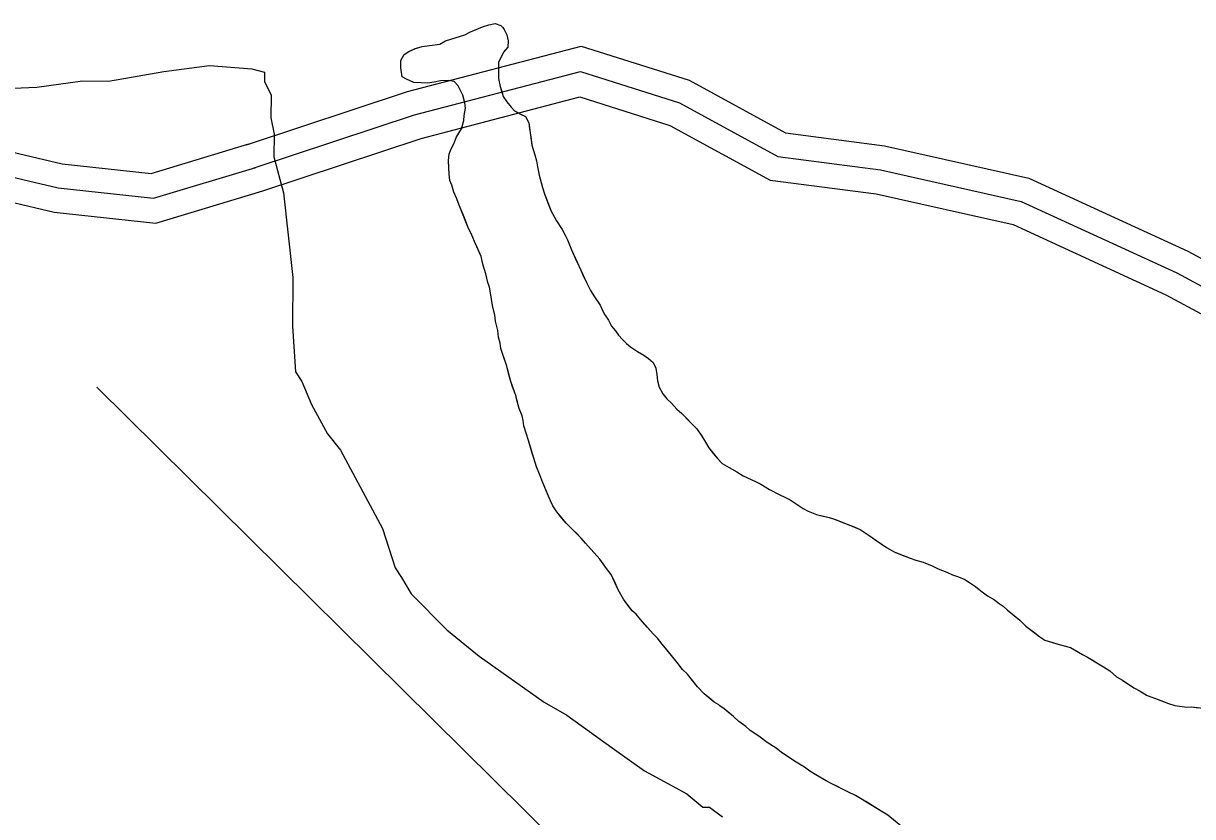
# Model space of a CAD drawing. Extents: x 3177385 to 3215275, y 903885 to 929304.
# Drawn here: x 3200589 to 3201307, y 911432 to 911918 of the extents above; entities that cross this region are included whole.
import ezdxf

# ---------------------------------------------------------------- set-up
doc = ezdxf.new("R2010")
doc.units = 0
for name, color, linetype in [('V-ROAD-CNTR', 7, 'Continuous'), ('V-SITE-VEGE', 7, 'Continuous'), ('V-TOPO-SHOR', 7, 'Continuous')]:
    doc.layers.add(name, color=color, linetype=linetype)

msp = doc.modelspace()

# ---------------------------------------------------------------- linework, layer by layer
at = {"layer": 'V-ROAD-CNTR'}
for points in [[(3200726.02, 911843.78), (3200824.84, 911876.46), (3200931.42, 911904.29), (3200997.81, 911883.38), (3201056.84, 911851.01), (3201117.71, 911843.19), (3201206.24, 911823.33), (3201303.76, 911778.53), (3201384.7, 911734.9), (3201451.15, 911722.93), (3201550.07, 911712.1), (3201655.95, 911692.58), (3201730.06, 911665.38), (3201775.48, 911618.22), (3201808.91, 911561.17), (3201861.49, 911510.86), (3201915.95, 911469.35), (3201962.34, 911462.09), (3202040.31, 911469.64), (3202121.77, 911494.7), (3202142.16, 911490.79), (3202147.2, 911483.23)], [(3200730.73, 911829.54), (3200829.09, 911862.06), (3200931.03, 911888.69), (3200991.9, 911869.52), (3201052.11, 911836.5), (3201115.1, 911828.4), (3201201.41, 911809.04), (3201297.06, 911765.1), (3201379.69, 911720.57), (3201449, 911708.08), (3201547.89, 911697.25), (3201651.98, 911678.06), (3201721.65, 911652.48), (3201763.43, 911609.1), (3201797.02, 911551.78), (3201851.73, 911499.44), (3201909.88, 911455.12), (3201961.89, 911446.98)], [(3200735.44, 911815.3), (3200833.35, 911847.67), (3200930.65, 911873.08), (3200985.98, 911855.65), (3201047.39, 911821.98), (3201112.5, 911813.61), (3201196.59, 911794.75), (3201290.37, 911751.67), (3201374.67, 911706.23), (3201446.85, 911693.22), (3201545.71, 911682.4), (3201648, 911663.54), (3201713.24, 911639.59), (3201751.39, 911599.98), (3201785.14, 911542.39), (3201841.97, 911488.02), (3201903.81, 911440.88), (3201961.45, 911431.87), (3202046.23, 911440.07), (3202116.78, 911461.77)], [(3200528.95, 911851.88), (3200613.01, 911832.09), (3200667.67, 911826.17), (3200727.5, 911844.23)], [(3200527.02, 911836.93), (3200610.47, 911817.28), (3200669.08, 911810.93), (3200731.84, 911829.87)], [(3200525.08, 911821.97), (3200607.94, 911802.47), (3200670.5, 911795.69), (3200736.17, 911815.51)]]:
    msp.add_lwpolyline(points, dxfattribs=at)
at = {"layer": 'V-SITE-VEGE'}
for p, q in [((3200859.97, 911911.25), (3200863.63, 911912.93)), ((3200863.63, 911912.93), (3200870.96, 911916.06)), ((3200870.96, 911916.06), (3200874.87, 911917.25)), ((3200874.87, 911917.25), (3200878.77, 911918.21)), ((3200878.77, 911918.21), (3200882.18, 911916.97)), ((3200882.18, 911916.97), (3200883.39, 911915.74)), ((3200883.39, 911915.74), (3200884.11, 911914.52)), ((3200884.11, 911914.52), (3200885.8, 911911.1)), ((3200844.82, 911905.48), (3200848.24, 911907.41)), ((3200848.24, 911907.41), (3200859.97, 911911.25)), ((3200885.8, 911911.1), (3200886.76, 911907.44)), ((3200886.76, 911907.44), (3200886.49, 911903.54)), ((3200820.87, 911895.39), (3200822.85, 911899.03)), ((3200822.85, 911899.03), (3200825.78, 911900.96)), ((3200825.78, 911900.96), (3200829.7, 911902.89)), ((3200829.7, 911902.89), (3200833.84, 911904.09)), ((3200833.84, 911904.09), (3200838.48, 911904.55)), ((3200838.48, 911904.55), (3200844.82, 911905.48)), ((3200883.79, 911900.63), (3200880.83, 911894.31)), ((3200886.49, 911903.54), (3200883.79, 911900.63)), ((3200675.33, 911888.65), (3200703.3, 911892.48)), ((3200703.3, 911892.48), (3200729.25, 911890.33)), ((3200820.85, 911891), (3200820.87, 911895.39)), ((3200880.83, 911894.31), (3200880.77, 911884.31)), ((3200641.34, 911882.86), (3200675.33, 911888.65)), ((3200729.25, 911890.33), (3200737.22, 911888.29)), ((3200737.22, 911888.29), (3200737.19, 911882.3)), ((3200821.55, 911885.39), (3200820.85, 911891)), ((3200824.22, 911883.91), (3200821.55, 911885.39)), ((3200880.77, 911884.31), (3200881.72, 911879.43)), ((3200557.45, 911877.35), (3200597.4, 911879.12)), ((3200597.4, 911879.12), (3200625.37, 911882.95)), ((3200625.37, 911882.95), (3200641.34, 911882.86)), ((3200737.19, 911882.3), (3200741.13, 911874.29)), ((3200828.84, 911881.93), (3200824.22, 911883.91)), ((3200833.23, 911881.67), (3200828.84, 911881.93)), ((3200837.12, 911881.64), (3200833.23, 911881.67)), ((3200841.27, 911882.11), (3200837.12, 911881.64)), ((3200845.18, 911883.06), (3200841.27, 911882.11)), ((3200850.05, 911883.27), (3200845.18, 911883.06)), ((3200853.46, 911882.52), (3200850.05, 911883.27)), ((3200855.89, 911879.83), (3200853.46, 911882.52)), ((3200858.78, 911874.2), (3200855.89, 911879.83)), ((3200881.72, 911879.43), (3200883.63, 911873.33)), ((3200741.13, 911874.29), (3200741.05, 911860.31)), ((3200859.97, 911869.57), (3200858.78, 911874.2)), ((3200883.63, 911873.33), (3200885.81, 911870.15)), ((3200885.81, 911870.15), (3200888.47, 911866.72)), ((3200859.68, 911861.77), (3200860.44, 911866.15)), ((3200860.44, 911866.15), (3200859.97, 911869.57)), ((3200888.47, 911866.72), (3200890.65, 911864.51)), ((3200890.65, 911864.51), (3200897.21, 911861.06)), ((3200741.05, 911860.31), (3200742.99, 911850.32)), ((3200857.93, 911853.49), (3200859.42, 911858.6)), ((3200859.42, 911858.6), (3200859.68, 911861.77)), ((3200897.21, 911861.06), (3200899.38, 911857.15)), ((3200899.38, 911857.15), (3200901.25, 911843.49)), ((3200742.99, 911850.32), (3200742.91, 911836.34)), ((3200853.48, 911844.74), (3200854.72, 911848.15)), ((3200854.72, 911848.15), (3200857.93, 911853.49)), ((3200851.51, 911840.85), (3200853.48, 911844.74)), ((3200901.25, 911843.49), (3200902.93, 911837.63)), ((3200742.91, 911836.34), (3200748.77, 911814.34)), ((3200850.01, 911834.04), (3200850.52, 911837.93)), ((3200850.45, 911825.75), (3200850.01, 911834.04)), ((3200850.52, 911837.93), (3200851.51, 911840.85)), ((3200902.93, 911837.63), (3200904.12, 911833.97)), ((3200904.12, 911833.97), (3200904.59, 911830.31)), ((3200904.59, 911830.31), (3200905.78, 911825.18)), ((3200850.91, 911821.85), (3200850.45, 911825.75)), ((3200852.12, 911818.91), (3200850.91, 911821.85)), ((3200905.78, 911825.18), (3200907.68, 911817.61)), ((3200748.77, 911814.34), (3200754.46, 911762.39)), ((3200853.31, 911814.76), (3200852.12, 911818.91)), ((3200855.24, 911810.61), (3200853.31, 911814.76)), ((3200907.68, 911817.61), (3200908.88, 911813.71)), ((3200908.88, 911813.71), (3200912.96, 911802.95)), ((3200856.68, 911806.7), (3200855.24, 911810.61)), ((3200861.96, 911793.51), (3200856.68, 911806.7)), ((3200912.96, 911802.95), (3200916.34, 911797.09)), ((3200864.37, 911788.37), (3200861.96, 911793.51)), ((3200916.34, 911797.09), (3200919.72, 911791.71)), ((3200919.72, 911791.71), (3200921.65, 911788.28)), ((3200866.53, 911783), (3200864.37, 911788.37)), ((3200921.65, 911788.28), (3200923.09, 911785.35)), ((3200923.09, 911785.35), (3200925.5, 911779.24)), ((3200870.14, 911775.18), (3200866.53, 911783)), ((3200925.5, 911779.24), (3200934.64, 911759.2)), ((3200871.09, 911770.54), (3200870.14, 911775.18)), ((3200873.01, 911764.68), (3200871.09, 911770.54)), ((3200754.46, 911762.39), (3200754.28, 911732.44)), ((3200874.19, 911759.31), (3200873.01, 911764.68)), ((3200875.15, 911756.38), (3200874.19, 911759.31)), ((3200875.86, 911752.96), (3200875.15, 911756.38)), ((3200934.64, 911759.2), (3200937.29, 911754.31)), ((3200877.04, 911745.16), (3200875.86, 911752.96)), ((3200937.29, 911754.31), (3200939.71, 911750.4)), ((3200939.71, 911750.4), (3200943.09, 911745.26)), ((3200878.47, 911739.3), (3200877.04, 911745.16)), ((3200943.09, 911745.26), (3200944.54, 911742.08)), ((3200944.54, 911742.08), (3200945.98, 911739.39)), ((3200878.93, 911735.64), (3200878.47, 911739.3)), ((3200880.36, 911729.78), (3200878.93, 911735.64)), ((3200945.98, 911739.39), (3200948.16, 911736.21)), ((3200948.16, 911736.21), (3200950.09, 911732.54)), ((3200754.28, 911732.44), (3200756.12, 911704.48)), ((3200880.82, 911725.63), (3200880.36, 911729.78)), ((3200950.09, 911732.54), (3200952.51, 911729.6)), ((3200952.51, 911729.6), (3200954.44, 911726.91)), ((3200954.44, 911726.91), (3200956.86, 911724.22)), ((3200881.78, 911721.97), (3200880.82, 911725.63)), ((3200882.25, 911718.8), (3200881.78, 911721.97)), ((3200956.86, 911724.22), (3200959.29, 911721.76)), ((3200959.29, 911721.76), (3200961.71, 911719.8)), ((3200961.71, 911719.8), (3200966.08, 911716.85)), ((3200885.6, 911708.55), (3200882.25, 911718.8)), ((3200966.08, 911716.85), (3200969.97, 911714.63)), ((3200969.97, 911714.63), (3200972.88, 911712.67)), ((3200972.88, 911712.67), (3200975.55, 911710.21)), ((3200888.22, 911698.54), (3200885.6, 911708.55)), ((3200975.55, 911710.21), (3200977.24, 911706.79)), ((3200977.24, 911706.79), (3200977.95, 911702.89)), ((3200756.12, 911704.48), (3200760.08, 911698.46)), ((3200760.08, 911698.46), (3200765.99, 911684.46)), ((3200890.62, 911692.18), (3200888.22, 911698.54)), ((3200977.95, 911702.89), (3200978.41, 911698.98)), ((3200978.41, 911698.98), (3200979.36, 911695.08)), ((3200891.58, 911689.25), (3200890.62, 911692.18)), ((3200979.36, 911695.08), (3200981.53, 911690.92)), ((3200981.53, 911690.92), (3200983.95, 911687.98)), ((3200765.99, 911684.46), (3200775.86, 911666.43)), ((3200891.58, 911688.77), (3200891.58, 911689.25)), ((3200893.49, 911681.93), (3200891.58, 911688.77)), ((3200983.95, 911687.98), (3200986.86, 911685.28)), ((3200986.86, 911685.28), (3200990.25, 911681.61)), ((3200895.17, 911677.53), (3200893.49, 911681.93)), ((3200895.88, 911674.6), (3200895.17, 911677.53)), ((3200990.25, 911681.61), (3200993.16, 911678.91)), ((3200993.16, 911678.91), (3201002.37, 911669.59)), ((3200896.35, 911671.43), (3200895.88, 911674.6)), ((3200899.22, 911662.4), (3200896.35, 911671.43)), ((3201002.37, 911669.59), (3201005.51, 911664.95)), ((3200775.86, 911666.43), (3200783.79, 911656.4)), ((3200902.33, 911651.41), (3200899.22, 911662.4)), ((3201005.51, 911664.95), (3201007.69, 911661.28)), ((3200783.79, 911656.4), (3200809.47, 911608.33)), ((3201007.69, 911661.28), (3201009.86, 911657.85)), ((3201009.86, 911657.85), (3201015.18, 911651.24)), ((3200904, 911646.28), (3200902.33, 911651.41)), ((3201015.18, 911651.24), (3201018.09, 911648.3)), ((3201018.09, 911648.3), (3201022.22, 911645.84)), ((3200905.93, 911641.64), (3200904, 911646.28)), ((3200908.09, 911636.02), (3200905.93, 911641.64)), ((3201022.22, 911645.84), (3201027.08, 911643.13)), ((3201027.08, 911643.13), (3201030.96, 911640.67)), ((3201030.96, 911640.67), (3201038.5, 911637.21)), ((3200912.66, 911625.27), (3200908.09, 911636.02)), ((3201038.5, 911637.21), (3201041.66, 911635.49)), ((3201041.66, 911635.49), (3201044.33, 911634.01)), ((3201044.33, 911634.01), (3201047, 911632.28)), ((3201047, 911632.28), (3201053.32, 911629.08)), ((3201053.32, 911629.08), (3201056.48, 911627.6)), ((3201056.48, 911627.6), (3201059.64, 911625.87)), ((3201059.64, 911625.87), (3201067.65, 911620.71)), ((3200914.1, 911622.34), (3200912.66, 911625.27)), ((3200916.52, 911618.66), (3200914.1, 911622.34)), ((3200922.33, 911611.56), (3200916.52, 911618.66)), ((3201067.65, 911620.71), (3201070.81, 911618.98)), ((3201070.81, 911618.98), (3201075.92, 911617)), ((3200926.45, 911607.64), (3200922.33, 911611.56)), ((3201075.92, 911617), (3201083.71, 911615.01)), ((3201083.71, 911615.01), (3201086.87, 911614.02)), ((3201086.87, 911614.02), (3201094.65, 911611.04)), ((3200809.47, 911608.33), (3200817.32, 911584.32)), ((3200931.54, 911602.49), (3200926.45, 911607.64)), ((3201094.65, 911611.04), (3201102.68, 911607.83)), ((3201102.68, 911607.83), (3201108.26, 911604.14)), ((3200934.2, 911599.31), (3200931.54, 911602.49)), ((3200942.92, 911589.5), (3200934.2, 911599.31)), ((3201108.26, 911604.14), (3201115.54, 911598.98)), ((3201115.54, 911598.98), (3201118.94, 911596.77)), ((3201118.94, 911596.77), (3201124.05, 911593.81)), ((3201124.05, 911593.81), (3201133.29, 911590.1)), ((3201133.29, 911590.1), (3201136.94, 911588.86)), ((3200817.32, 911584.32), (3200821.28, 911578.31)), ((3200947.03, 911583.87), (3200942.92, 911589.5)), ((3200949.93, 911580.2), (3200947.03, 911583.87)), ((3201136.94, 911588.86), (3201141.31, 911587.62)), ((3201141.31, 911587.62), (3201146.91, 911585.39)), ((3201146.91, 911585.39), (3201150.56, 911583.66)), ((3201150.56, 911583.66), (3201155.91, 911581.68)), ((3200821.28, 911578.31), (3200827.21, 911568.29)), ((3200954.26, 911570.67), (3200949.93, 911580.2)), ((3201155.91, 911581.68), (3201159.31, 911579.96)), ((3201159.31, 911579.96), (3201162.96, 911578.72)), ((3201162.96, 911578.72), (3201166.85, 911576.99)), ((3201166.85, 911576.99), (3201169.76, 911575.26)), ((3200827.21, 911568.29), (3200849.04, 911546.2)), ((3200955.71, 911567.98), (3200954.26, 911570.67)), ((3201169.76, 911575.26), (3201173.41, 911572.81)), ((3201173.41, 911572.81), (3201176.8, 911570.11)), ((3201176.8, 911570.11), (3201180.93, 911567.16)), ((3200957.4, 911565.04), (3200955.71, 911567.98)), ((3200962.72, 911557.95), (3200957.4, 911565.04)), ((3201180.93, 911567.16), (3201185.06, 911564.69)), ((3201185.06, 911564.69), (3201187.48, 911562.73)), ((3201187.48, 911562.73), (3201190.4, 911560.76)), ((3200965.14, 911555.74), (3200962.72, 911557.95)), ((3200967.81, 911552.55), (3200965.14, 911555.74)), ((3201190.4, 911560.76), (3201192.82, 911558.56)), ((3201192.82, 911558.56), (3201200.58, 911552.17)), ((3200975.56, 911543.73), (3200967.81, 911552.55)), ((3201200.58, 911552.17), (3201204.46, 911548.49)), ((3201204.46, 911548.49), (3201212.95, 911541.86)), ((3200849.04, 911546.2), (3200868.92, 911530.11)), ((3200978.22, 911541.04), (3200975.56, 911543.73)), ((3200981.12, 911537.36), (3200978.22, 911541.04)), ((3201212.95, 911541.86), (3201216.11, 911539.9)), ((3201216.11, 911539.9), (3201224.87, 911537.16)), ((3200986.93, 911530.51), (3200981.12, 911537.36)), ((3201224.87, 911537.16), (3201231.69, 911535.42)), ((3201231.69, 911535.42), (3201239.21, 911530.99)), ((3200868.92, 911530.11), (3200908.69, 911501.93)), ((3200990.32, 911526.1), (3200986.93, 911530.51)), ((3200993.71, 911521.93), (3200990.32, 911526.1)), ((3201239.21, 911530.99), (3201242.13, 911529.51)), ((3201242.13, 911529.51), (3201248.93, 911525.32)), ((3201248.93, 911525.32), (3201252.09, 911523.6)), ((3200996.62, 911518.99), (3200993.71, 911521.93)), ((3201002.91, 911511.16), (3200996.62, 911518.99)), ((3201252.09, 911523.6), (3201255.98, 911521.14)), ((3201255.98, 911521.14), (3201260.1, 911517.46)), ((3201007.03, 911506.99), (3201002.91, 911511.16)), ((3201260.1, 911517.46), (3201263.74, 911515.24)), ((3201263.74, 911515.24), (3201270.54, 911510.57)), ((3201013.09, 911501.84), (3201007.03, 911506.99)), ((3201270.54, 911510.57), (3201274.43, 911508.6)), ((3201274.43, 911508.6), (3201278.8, 911505.89)), ((3201278.8, 911505.89), (3201283.91, 911504.16)), ((3201283.91, 911504.16), (3201291.94, 911500.94)), ((3200908.69, 911501.93), (3200922.62, 911493.86)), ((3201016.01, 911500.11), (3201013.09, 911501.84)), ((3201016.49, 911499.62), (3201016.01, 911500.11)), ((3201019.16, 911497.66), (3201016.49, 911499.62)), ((3201024.98, 911492.99), (3201019.16, 911497.66)), ((3201291.94, 911500.94), (3201295.83, 911499.7)), ((3201295.83, 911499.7), (3201303.13, 911498.68)), ((3201303.13, 911498.68), (3201306.3, 911498.91)), ((3201306.3, 911498.91), (3201314.83, 911497.88)), ((3200922.62, 911493.86), (3200950.45, 911473.73)), ((3201028.14, 911490.05), (3201024.98, 911492.99)), ((3201032.5, 911486.85), (3201028.14, 911490.05)), ((3201035.17, 911484.4), (3201032.5, 911486.85)), ((3201041.24, 911480.46), (3201035.17, 911484.4)), ((3201045.61, 911477.03), (3201041.24, 911480.46)), ((3201051.2, 911473.58), (3201045.61, 911477.03)), ((3200950.45, 911473.73), (3200970.34, 911459.63)), ((3201054.35, 911470.88), (3201051.2, 911473.58)), ((3201057.27, 911469.16), (3201054.35, 911470.88)), ((3201062.36, 911465.72), (3201057.27, 911469.16)), ((3201068.43, 911462.02), (3201062.36, 911465.72)), ((3201071.83, 911459.57), (3201068.43, 911462.02)), ((3200970.34, 911459.63), (3200996.21, 911445.51)), ((3201075.48, 911457.35), (3201071.83, 911459.57)), ((3201081.79, 911453.66), (3201075.48, 911457.35)), ((3201084.95, 911451.94), (3201081.79, 911453.66)), ((3201095.16, 911446.76), (3201084.95, 911451.94)), ((3201099.78, 911444.54), (3201095.16, 911446.76)), ((3200996.21, 911445.51), (3201006.15, 911437.46)), ((3201102.94, 911442.81), (3201099.78, 911444.54)), ((3201115.57, 911434.94), (3201102.94, 911442.81)), ((3201006.15, 911437.46), (3201010.14, 911437.44)), ((3201010.14, 911437.44), (3201018.1, 911431.4)), ((3201119.69, 911432.48), (3201115.57, 911434.94)), ((3201130.12, 911423.89), (3201119.69, 911432.48))]:
    msp.add_line(p, q, dxfattribs=at)
at = {"layer": 'V-TOPO-SHOR'}
for points in [[(3200822.85, 911899.03), (3200825.78, 911900.96), (3200829.69, 911902.89), (3200833.84, 911904.09), (3200838.48, 911904.55), (3200844.82, 911905.48), (3200848.24, 911907.41), (3200854.11, 911909.33), (3200859.97, 911911.25), (3200863.63, 911912.93), (3200867.05, 911914.37), (3200870.96, 911916.06), (3200874.87, 911917.25), (3200878.77, 911918.21), (3200882.18, 911916.97), (3200883.39, 911915.74), (3200884.12, 911914.52), (3200885.8, 911911.1), (3200886.76, 911907.44), (3200886.49, 911903.54), (3200883.79, 911900.63), (3200882.31, 911897.47), (3200880.83, 911894.31), (3200880.8, 911888.7), (3200880.77, 911884.31), (3200881.72, 911879.43), (3200882.68, 911876.5), (3200883.63, 911873.33), (3200885.81, 911870.15), (3200888.47, 911866.72), (3200890.65, 911864.51), (3200894.3, 911862.54), (3200897.21, 911861.06), (3200899.38, 911857.15), (3200899.85, 911853.49), (3200900.55, 911848.61), (3200901.25, 911843.49), (3200902.93, 911837.63), (3200904.12, 911833.97), (3200904.59, 911830.31), (3200905.78, 911825.18), (3200906.97, 911820.54), (3200907.68, 911817.61), (3200908.88, 911813.71), (3200911.04, 911808.09), (3200912.96, 911802.96), (3200916.34, 911797.09), (3200919.72, 911791.71), (3200921.65, 911788.28), (3200923.09, 911785.35), (3200925.5, 911779.24), (3200928.63, 911772.4), (3200930.55, 911768.24), (3200932.96, 911762.87), (3200934.64, 911759.2), (3200937.29, 911754.31), (3200939.71, 911750.4), (3200943.09, 911745.26), (3200944.54, 911742.08), (3200945.98, 911739.39), (3200948.16, 911736.21), (3200950.09, 911732.54), (3200952.51, 911729.6), (3200954.44, 911726.91), (3200956.86, 911724.22), (3200959.29, 911721.76), (3200961.71, 911719.8), (3200966.08, 911716.85), (3200969.97, 911714.63), (3200972.88, 911712.67), (3200975.55, 911710.21), (3200977.24, 911706.79), (3200977.95, 911702.89), (3200978.41, 911698.98), (3200979.36, 911695.08), (3200981.53, 911690.92), (3200983.95, 911687.98), (3200986.86, 911685.28), (3200990.25, 911681.61), (3200993.16, 911678.91), (3200998.25, 911673.76), (3201002.37, 911669.59), (3201005.51, 911664.95), (3201007.69, 911661.28), (3201009.86, 911657.85), (3201012.76, 911654.18), (3201015.18, 911651.24), (3201018.09, 911648.3), (3201022.22, 911645.84), (3201027.08, 911643.13), (3201030.96, 911640.67), (3201030.96, 911640.67), (3201038.5, 911637.21), (3201041.66, 911635.49), (3201044.33, 911634.01), (3201047, 911632.28), (3201053.32, 911629.08), (3201056.48, 911627.6), (3201059.64, 911625.87), (3201067.65, 911620.71), (3201070.81, 911618.98)], [(3201000.01, 911514.83), (3200996.62, 911518.99), (3200993.71, 911521.93), (3200990.32, 911526.1), (3200986.93, 911530.51), (3200984.27, 911533.69), (3200981.12, 911537.36), (3200978.22, 911541.04), (3200975.56, 911543.73), (3200971.92, 911547.9), (3200967.81, 911552.55), (3200965.14, 911555.74), (3200962.72, 911557.95), (3200959.58, 911562.11), (3200957.4, 911565.04), (3200955.71, 911567.98), (3200954.26, 911570.67), (3200951.62, 911576.54), (3200949.93, 911580.2), (3200947.03, 911583.87), (3200942.92, 911589.5), (3200939.28, 911593.67), (3200934.2, 911599.31), (3200931.54, 911602.49), (3200928.63, 911605.43), (3200926.45, 911607.64), (3200922.33, 911611.56), (3200919.66, 911614.75), (3200916.52, 911618.67), (3200914.1, 911622.34), (3200912.66, 911625.27), (3200910.73, 911629.67), (3200908.09, 911636.02), (3200905.93, 911641.64), (3200904, 911646.28), (3200902.33, 911651.41), (3200901.37, 911654.58), (3200899.22, 911662.4), (3200897.79, 911666.79), (3200896.35, 911671.43), (3200895.88, 911674.6), (3200895.17, 911677.53), (3200893.49, 911681.93), (3200892.29, 911686.08), (3200891.58, 911688.77), (3200891.58, 911689.25), (3200890.62, 911692.18), (3200889.42, 911695.36), (3200888.22, 911698.54), (3200887.51, 911701.46), (3200885.6, 911708.54), (3200883.68, 911714.41), (3200882.25, 911718.8), (3200881.78, 911721.97), (3200880.82, 911725.63), (3200880.36, 911729.78), (3200878.93, 911735.64), (3200878.47, 911739.3), (3200877.04, 911745.16), (3200875.86, 911752.96), (3200875.15, 911756.38), (3200874.19, 911759.31), (3200873.01, 911764.68), (3200871.09, 911770.54), (3200870.14, 911775.18), (3200867.98, 911779.82), (3200866.53, 911783), (3200864.37, 911788.37), (3200861.96, 911793.51), (3200859.8, 911798.88), (3200856.68, 911806.7), (3200855.24, 911810.61), (3200853.31, 911814.76), (3200852.12, 911818.91), (3200850.91, 911821.85), (3200850.45, 911825.75), (3200850.23, 911829.4), (3200850.01, 911834.04), (3200850.52, 911837.93), (3200851.51, 911840.85), (3200853.48, 911844.74), (3200854.72, 911848.15), (3200857.93, 911853.49), (3200859.42, 911858.6), (3200859.68, 911861.77), (3200860.44, 911866.15), (3200859.97, 911869.57), (3200858.78, 911874.2), (3200855.89, 911879.83), (3200853.46, 911882.52), (3200850.05, 911883.27), (3200845.18, 911883.06), (3200841.27, 911882.11), (3200837.12, 911881.64), (3200833.23, 911881.67), (3200828.84, 911881.93), (3200824.22, 911883.91), (3200821.55, 911885.39), (3200820.85, 911891), (3200820.87, 911895.39), (3200822.85, 911899.03)], [(3200634.26, 911695.07), (3200952.95, 911379.99), (3201304.82, 911107.82)], [(3201070.81, 911618.98), (3201075.92, 911617), (3201080.06, 911616), (3201083.71, 911615.01), (3201086.87, 911614.02), (3201091.49, 911612.28), (3201094.65, 911611.04), (3201099.03, 911609.31), (3201102.68, 911607.83), (3201108.26, 911604.14), (3201111.66, 911601.68), (3201115.54, 911598.98), (3201118.94, 911596.77), (3201124.05, 911593.81), (3201128.42, 911592.08), (3201133.29, 911590.1), (3201136.94, 911588.86), (3201141.31, 911587.62), (3201146.91, 911585.39), (3201150.56, 911583.66), (3201155.91, 911581.68), (3201159.31, 911579.96), (3201162.96, 911578.72), (3201166.85, 911576.99), (3201169.76, 911575.26), (3201173.41, 911572.81), (3201176.8, 911570.11), (3201180.93, 911567.16), (3201185.06, 911564.69), (3201187.48, 911562.73), (3201190.4, 911560.76), (3201192.82, 911558.56), (3201196.46, 911555.61), (3201200.58, 911552.17), (3201204.46, 911548.49), (3201206.89, 911546.53), (3201209.8, 911544.32), (3201212.95, 911541.86), (3201216.11, 911539.9), (3201220.98, 911538.4), (3201224.87, 911537.16), (3201231.69, 911535.42), (3201235.57, 911533.2), (3201239.21, 911530.99), (3201242.13, 911529.51), (3201245.05, 911527.78), (3201248.93, 911525.32), (3201252.09, 911523.6), (3201255.98, 911521.14), (3201260.1, 911517.46), (3201263.74, 911515.24), (3201267.38, 911512.78), (3201270.54, 911510.57), (3201274.43, 911508.6), (3201278.8, 911505.89), (3201283.91, 911504.16), (3201288.77, 911502.18), (3201291.94, 911500.94), (3201295.83, 911499.7), (3201303.13, 911498.68), (3201306.3, 911498.91), (3201310.2, 911498.4)], [(3201122.12, 911430.51), (3201119.69, 911432.48), (3201115.57, 911434.94), (3201111.68, 911437.4), (3201106.09, 911440.84), (3201102.94, 911442.81), (3201099.78, 911444.54), (3201095.16, 911446.76), (3201092.24, 911448.24), (3201088.35, 911450.21), (3201084.95, 911451.94), (3201081.79, 911453.66), (3201075.48, 911457.35), (3201071.83, 911459.57), (3201068.43, 911462.02), (3201062.36, 911465.72), (3201057.27, 911469.16), (3201054.35, 911470.88), (3201051.2, 911473.58), (3201045.61, 911477.03), (3201041.24, 911480.46), (3201038.57, 911482.19), (3201035.17, 911484.4), (3201032.5, 911486.85), (3201028.14, 911490.05), (3201024.98, 911492.99), (3201021.59, 911495.69), (3201019.16, 911497.66), (3201016.49, 911499.62), (3201016.01, 911500.11), (3201013.09, 911501.84), (3201009.94, 911504.53), (3201007.03, 911506.99), (3201002.91, 911511.16), (3201000.01, 911514.83)]]:
    msp.add_lwpolyline(points, dxfattribs=at)

doc.saveas('drawing.dxf')
